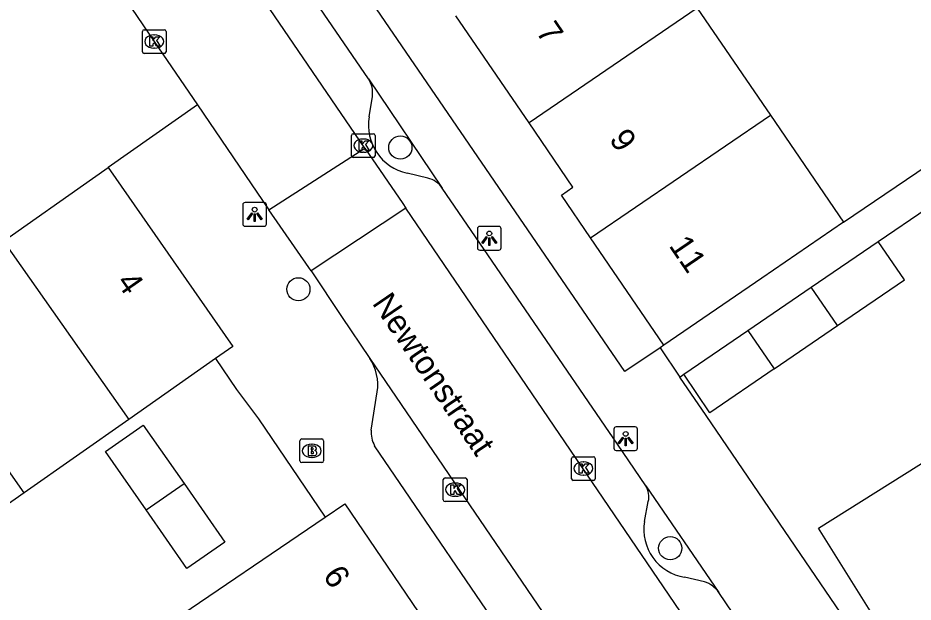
# Model space of a CAD drawing. Extents: x 159280 to 160375, y 384531 to 385872.
# Drawn here: x 159759.4 to 159797.16, y 385270.89 to 385295.54 of the extents above; entities that cross this region are included whole.
import ezdxf

# ---------------------------------------------------------------- set-up
doc = ezdxf.new("R2010")
doc.units = 0
for name, color, linetype in [('IMGEO_Boom', 7, 'Continuous'), ('IMGEO_Brandkraan', 7, 'Continuous'), ('IMGEO_Kolk', 7, 'Continuous'), ('IMGEO_Lichtpunt', 7, 'Continuous'), ('IMGEO_Muur', 7, 'Continuous'), ('IMGEO_Openbare_ruimte_label', 7, 'Continuous'), ('IMGEO_Pand', 7, 'Continuous'), ('IMGEO_Pand_nummerreeks', 7, 'Continuous'), ('IMGEO_Parkeervlak_open', 7, 'Continuous'), ('IMGEO_Rijbaan_lokaal_open', 7, 'Continuous'), ('IMGEO_Voetpad_open', 7, 'Continuous')]:
    doc.layers.add(name, color=color, linetype=linetype)

msp = doc.modelspace()

# ---------------------------------------------------------------- linework, layer by layer
at = {"layer": 'IMGEO_Boom'}
for centre in [(159775.534, 385290.069), (159771.234, 385284.09), (159786.917, 385273.167)]:
    msp.add_circle(centre, 0.489, dxfattribs=at)
at = {"layer": 'IMGEO_Brandkraan'}
for p, q in [((159771.298, 385276.851), (159771.298, 385277.703)), ((159771.373, 385277.777), (159772.225, 385277.777)), ((159771.786, 385277.557), (159771.811, 385277.557)), ((159772.299, 385277.703), (159772.299, 385276.851)), ((159772.225, 385276.777), (159771.373, 385276.777)), ((159771.809, 385276.997), (159771.784, 385276.997))]:
    msp.add_line(p, q, dxfattribs=at)
for points in [[(159771.298, 385276.851), (159771.298, 385277.703)], [(159771.373, 385277.777), (159772.225, 385277.777)], [(159771.646, 385277.477), (159771.646, 385277.077), (159771.859, 385277.077)], [(159771.877, 385277.477), (159771.646, 385277.477)], [(159772.299, 385277.703), (159772.299, 385276.851)], [(159771.825, 385277.396), (159771.771, 385277.396), (159771.771, 385277.32)], [(159771.771, 385277.32), (159771.824, 385277.32)], [(159771.833, 385277.244), (159771.771, 385277.244), (159771.771, 385277.163)], [(159771.771, 385277.163), (159771.833, 385277.163)], [(159772.225, 385276.777), (159771.373, 385276.777)]]:
    msp.add_lwpolyline(points, dxfattribs=at)
for centre, radius, start, end in [((159771.375, 385277.701), 0.0765, 91.552, 178.448), ((159771.375, 385277.701), 0.0765, 91.552, 178.448), ((159771.881, 385277.332), 0.145, 59.4692, 91.5367), ((159771.906, 385277.379), 0.0922, 285.5137, 58.1501), ((159772.223, 385277.701), 0.0765, 1.552, 88.448), ((159772.223, 385277.701), 0.0765, 1.552, 88.448), ((159771.826, 385277.358), 0.0379, 267.8285, 90.9355), ((159771.834, 385277.203), 0.0404, 269.8759, 90.5077), ((159771.865, 385277.328), 0.251, 268.6676, 293.5347), ((159771.911, 385277.187), 0.105, 301.3115, 78.989), ((159771.375, 385276.853), 0.0765, 181.552, 268.448), ((159771.375, 385276.853), 0.0765, 181.552, 268.448), ((159772.223, 385276.853), 0.0765, 271.552, 358.448), ((159772.223, 385276.853), 0.0765, 271.552, 358.448)]:
    msp.add_arc(centre, radius, start, end, dxfattribs=at)
for centre, major_axis, ratio, start_param, end_param in [((159771.785, 385277.277), (-0.387, 0.002), 0.722429, 4.712389, 7.853982), ((159771.81, 385277.277), (-0.39, 0.002), 0.717154, 1.570796, 4.712389)]:
    msp.add_ellipse(centre, major_axis=major_axis, ratio=ratio, start_param=start_param, end_param=end_param, dxfattribs=at)
at = {"layer": 'IMGEO_Kolk'}
for p, q in [((159764.653, 385294.114), (159764.653, 385294.966)), ((159764.728, 385295.04), (159765.58, 385295.04)), ((159765.141, 385294.82), (159765.166, 385294.82)), ((159765.654, 385294.966), (159765.654, 385294.114)), ((159765.164, 385294.26), (159765.139, 385294.26)), ((159765.58, 385294.04), (159764.728, 385294.04)), ((159773.471, 385289.724), (159773.471, 385290.576)), ((159773.546, 385290.65), (159774.398, 385290.65)), ((159773.959, 385290.43), (159773.984, 385290.43)), ((159774.472, 385290.576), (159774.472, 385289.724)), ((159774.398, 385289.65), (159773.546, 385289.65)), ((159773.982, 385289.87), (159773.957, 385289.87)), ((159782.754, 385276.1), (159782.754, 385276.952)), ((159782.829, 385277.026), (159783.681, 385277.026)), ((159783.242, 385276.806), (159783.267, 385276.806)), ((159783.755, 385276.952), (159783.755, 385276.1)), ((159777.345, 385275.21), (159777.345, 385276.062)), ((159777.42, 385276.136), (159778.272, 385276.136)), ((159778.346, 385276.062), (159778.346, 385275.21)), ((159783.681, 385276.026), (159782.829, 385276.026)), ((159783.265, 385276.246), (159783.24, 385276.246)), ((159777.833, 385275.916), (159777.858, 385275.916)), ((159777.856, 385275.356), (159777.831, 385275.356)), ((159778.272, 385275.136), (159777.42, 385275.136))]:
    msp.add_line(p, q, dxfattribs=at)
for points in [[(159764.653, 385294.114), (159764.653, 385294.966)], [(159764.728, 385295.04), (159765.58, 385295.04)], [(159765.654, 385294.966), (159765.654, 385294.114)], [(159764.974, 385294.74), (159765.097, 385294.74), (159765.097, 385294.589), (159765.227, 385294.74), (159765.391, 385294.74), (159765.245, 385294.589), (159765.398, 385294.34), (159765.246, 385294.34), (159765.161, 385294.504), (159765.097, 385294.437), (159765.097, 385294.34), (159764.974, 385294.34), (159764.974, 385294.74)], [(159765.58, 385294.04), (159764.728, 385294.04)], [(159773.471, 385289.724), (159773.471, 385290.576)], [(159773.546, 385290.65), (159774.398, 385290.65)], [(159773.792, 385290.35), (159773.915, 385290.35), (159773.915, 385290.199), (159774.045, 385290.35), (159774.209, 385290.35), (159774.063, 385290.199), (159774.216, 385289.95), (159774.064, 385289.95), (159773.979, 385290.114), (159773.915, 385290.047), (159773.915, 385289.95), (159773.792, 385289.95), (159773.792, 385290.35)], [(159774.472, 385290.576), (159774.472, 385289.724)], [(159774.398, 385289.65), (159773.546, 385289.65)], [(159782.754, 385276.1), (159782.754, 385276.952)], [(159782.829, 385277.026), (159783.681, 385277.026)], [(159783.075, 385276.726), (159783.198, 385276.726), (159783.198, 385276.575), (159783.328, 385276.726), (159783.492, 385276.726), (159783.346, 385276.575), (159783.499, 385276.326), (159783.347, 385276.326), (159783.262, 385276.49), (159783.198, 385276.423), (159783.198, 385276.326), (159783.075, 385276.326), (159783.075, 385276.726)], [(159783.755, 385276.952), (159783.755, 385276.1)], [(159777.345, 385275.21), (159777.345, 385276.062)], [(159777.42, 385276.136), (159778.272, 385276.136)], [(159778.346, 385276.062), (159778.346, 385275.21)], [(159783.681, 385276.026), (159782.829, 385276.026)], [(159777.666, 385275.836), (159777.789, 385275.836), (159777.789, 385275.685), (159777.919, 385275.836), (159778.083, 385275.836), (159777.937, 385275.685), (159778.09, 385275.436), (159777.938, 385275.436), (159777.853, 385275.6), (159777.789, 385275.533), (159777.789, 385275.436), (159777.666, 385275.436), (159777.666, 385275.836)], [(159778.272, 385275.136), (159777.42, 385275.136)]]:
    msp.add_lwpolyline(points, dxfattribs=at)
for centre, start, end in [((159764.73, 385294.964), 91.552, 178.448), ((159764.73, 385294.964), 91.552, 178.448), ((159765.578, 385294.964), 1.552, 88.448), ((159765.578, 385294.964), 1.552, 88.448), ((159764.73, 385294.116), 181.552, 268.448), ((159764.73, 385294.116), 181.552, 268.448), ((159765.578, 385294.116), 271.552, 358.448), ((159765.578, 385294.116), 271.552, 358.448), ((159773.548, 385290.574), 91.552, 178.448), ((159773.548, 385290.574), 91.552, 178.448), ((159774.396, 385290.574), 1.552, 88.448), ((159774.396, 385290.574), 1.552, 88.448), ((159773.548, 385289.726), 181.552, 268.448), ((159773.548, 385289.726), 181.552, 268.448), ((159774.396, 385289.726), 271.552, 358.448), ((159774.396, 385289.726), 271.552, 358.448), ((159782.831, 385276.95), 91.552, 178.448), ((159782.831, 385276.95), 91.552, 178.448), ((159783.679, 385276.95), 1.552, 88.448), ((159783.679, 385276.95), 1.552, 88.448), ((159777.422, 385276.06), 91.552, 178.448), ((159777.422, 385276.06), 91.552, 178.448), ((159778.27, 385276.06), 1.552, 88.448), ((159778.27, 385276.06), 1.552, 88.448), ((159782.831, 385276.102), 181.552, 268.448), ((159782.831, 385276.102), 181.552, 268.448), ((159783.679, 385276.102), 271.552, 358.448), ((159783.679, 385276.102), 271.552, 358.448), ((159777.422, 385275.212), 181.552, 268.448), ((159777.422, 385275.212), 181.552, 268.448), ((159778.27, 385275.212), 271.552, 358.448), ((159778.27, 385275.212), 271.552, 358.448)]:
    msp.add_arc(centre, 0.0765, start, end, dxfattribs=at)
for centre, major_axis, ratio, start_param, end_param in [((159765.14, 385294.54), (-0.387, 0.002), 0.722429, 4.712389, 7.853982), ((159765.165, 385294.54), (-0.39, 0.002), 0.717154, 1.570796, 4.712389), ((159773.958, 385290.15), (-0.387, 0.002), 0.722429, 4.712389, 7.853982), ((159773.983, 385290.15), (-0.39, 0.002), 0.717154, 1.570796, 4.712389), ((159783.241, 385276.526), (-0.387, 0.002), 0.722429, 4.712389, 7.853982), ((159783.266, 385276.526), (-0.39, 0.002), 0.717154, 1.570796, 4.712389), ((159777.832, 385275.636), (-0.387, 0.002), 0.722429, 4.712389, 7.853982), ((159777.857, 385275.636), (-0.39, 0.002), 0.717154, 1.570796, 4.712389)]:
    msp.add_ellipse(centre, major_axis=major_axis, ratio=ratio, start_param=start_param, end_param=end_param, dxfattribs=at)
at = {"layer": 'IMGEO_Lichtpunt'}
for p, q in [((159768.89, 385287.651), (159768.89, 385286.844)), ((159768.89, 385287.651), (159768.89, 385286.844)), ((159769.792, 385287.746), (159768.984, 385287.746)), ((159769.792, 385287.746), (159768.984, 385287.746)), ((159769.886, 385286.844), (159769.886, 385287.651)), ((159769.886, 385286.844), (159769.886, 385287.651)), ((159768.984, 385286.75), (159769.792, 385286.75)), ((159768.984, 385286.75), (159769.792, 385286.75)), ((159778.788, 385286.647), (159778.788, 385285.84)), ((159778.788, 385286.647), (159778.788, 385285.84)), ((159779.69, 385286.742), (159778.882, 385286.742)), ((159779.69, 385286.742), (159778.882, 385286.742)), ((159779.784, 385285.84), (159779.784, 385286.647)), ((159779.784, 385285.84), (159779.784, 385286.647)), ((159778.882, 385285.746), (159779.69, 385285.746)), ((159778.882, 385285.746), (159779.69, 385285.746)), ((159785.441, 385278.287), (159784.633, 385278.287)), ((159785.441, 385278.287), (159784.633, 385278.287)), ((159784.539, 385278.192), (159784.539, 385277.385)), ((159784.539, 385278.192), (159784.539, 385277.385)), ((159785.535, 385277.385), (159785.535, 385278.192)), ((159785.535, 385277.385), (159785.535, 385278.192)), ((159784.633, 385277.291), (159785.441, 385277.291)), ((159784.633, 385277.291), (159785.441, 385277.291))]:
    msp.add_line(p, q, dxfattribs=at)
for points in [[(159769.264, 385287.315), (159769.303, 385287.287), (159769.115, 385287.025), (159769.077, 385287.052), (159769.264, 385287.315)], [(159769.476, 385287.287), (159769.514, 385287.314), (159769.701, 385287.052), (159769.662, 385287.024), (159769.476, 385287.287)], [(159769.366, 385287.267), (159769.413, 385287.267), (159769.413, 385286.945), (159769.366, 385286.945), (159769.366, 385287.267)], [(159779.162, 385286.311), (159779.201, 385286.283), (159779.013, 385286.021), (159778.975, 385286.048), (159779.162, 385286.311)], [(159779.264, 385286.263), (159779.311, 385286.263), (159779.311, 385285.941), (159779.264, 385285.941), (159779.264, 385286.263)], [(159779.374, 385286.283), (159779.412, 385286.31), (159779.599, 385286.048), (159779.56, 385286.02), (159779.374, 385286.283)], [(159784.913, 385277.856), (159784.952, 385277.828), (159784.764, 385277.566), (159784.726, 385277.593), (159784.913, 385277.856)], [(159785.125, 385277.828), (159785.163, 385277.855), (159785.35, 385277.593), (159785.311, 385277.565), (159785.125, 385277.828)], [(159785.015, 385277.808), (159785.062, 385277.808), (159785.062, 385277.486), (159785.015, 385277.486), (159785.015, 385277.808)]]:
    msp.add_lwpolyline(points, dxfattribs=at)
for centre in [(159769.389, 385287.449), (159779.287, 385286.445), (159785.038, 385277.99)]:
    msp.add_circle(centre, 0.0994, dxfattribs=at)
for centre, start, end in [((159768.984, 385287.651), 90, 180), ((159768.984, 385287.651), 90, 180), ((159769.792, 385287.651), 0, 90), ((159769.792, 385287.651), 0, 90), ((159768.984, 385286.844), 180, 270), ((159768.984, 385286.844), 180, 270), ((159769.792, 385286.844), 270, 0), ((159769.792, 385286.844), 270, 360), ((159778.882, 385286.647), 90, 180), ((159778.882, 385286.647), 90, 180), ((159779.69, 385286.647), 0, 90), ((159779.69, 385286.647), 0, 90), ((159778.882, 385285.84), 180, 270), ((159778.882, 385285.84), 180, 270), ((159779.69, 385285.84), 270, 0), ((159779.69, 385285.84), 270, 360), ((159784.633, 385278.192), 90, 180), ((159784.633, 385278.192), 90, 180), ((159785.441, 385278.192), 0, 90), ((159785.441, 385278.192), 0, 90), ((159784.633, 385277.385), 180, 270), ((159784.633, 385277.385), 180, 270), ((159785.441, 385277.385), 270, 0), ((159785.441, 385277.385), 270, 360)]:
    msp.add_arc(centre, 0.0946, start, end, dxfattribs=at)
at = {"layer": 'IMGEO_Muur'}
msp.add_lwpolyline([(159792.189, 385273.247), (159788.426, 385278.77)], dxfattribs=at)
at = {"layer": 'IMGEO_Pand'}
for points in [[(159780.962, 385291.105), (159777.876, 385295.622)], [(159788.052, 385295.944), (159780.962, 385291.105)], [(159788.052, 385295.944), (159791.143, 385291.43)], [(159783.561, 385286.255), (159791.143, 385291.43)], [(159791.143, 385291.43), (159794.229, 385286.925)], [(159783.561, 385286.255), (159782.325, 385288.065), (159782.808, 385288.403), (159780.962, 385291.105)], [(159758.794, 385286.125), (159762.556, 385288.765), (159763.205, 385289.221)], [(159763.205, 385289.221), (159768.468, 385281.68), (159767.733, 385281.164)], [(159794.229, 385286.925), (159790.774, 385284.559), (159786.648, 385281.733)], [(159786.648, 385281.733), (159783.561, 385286.255)], [(159758.794, 385286.125), (159764.078, 385278.599)], [(159792.868, 385284.176), (159795.693, 385286.105)], [(159793.973, 385282.556), (159796.799, 385284.485), (159795.693, 385286.105)], [(159790.197, 385282.352), (159792.868, 385284.176)], [(159793.973, 385282.556), (159792.868, 385284.176)], [(159759.666, 385275.504), (159754.384, 385283.028)], [(159791.302, 385280.733), (159793.973, 385282.556)], [(159787.488, 385280.502), (159790.197, 385282.352)], [(159790.197, 385282.352), (159791.302, 385280.733)], [(159767.733, 385281.164), (159764.078, 385278.599)], [(159791.302, 385280.733), (159788.593, 385278.884), (159787.488, 385280.502)], [(159764.078, 385278.599), (159759.666, 385275.504)], [(159764.814, 385274.784), (159763.099, 385277.252), (159764.685, 385278.364), (159766.41, 385275.893)], [(159802.744, 385269.042), (159798.093, 385266.139), (159793.166, 385274.017), (159797.406, 385276.668), (159797.817, 385276.925)], [(159766.41, 385275.893), (159768.131, 385273.428), (159766.529, 385272.315), (159764.814, 385274.784)], [(159764.814, 385274.784), (159766.41, 385275.893)], [(159759.666, 385275.504), (159755.255, 385272.408)], [(159772.37, 385274.482), (159773.196, 385275.042), (159776.291, 385270.487)], [(159768.67, 385265.302), (159765.567, 385269.863), (159772.37, 385274.482)]]:
    msp.add_lwpolyline(points, dxfattribs=at)
at = {"layer": 'IMGEO_Parkeervlak_open'}
for points in [[(159774.22, 385291.366), (159774.353, 385292.224)], [(159776.691, 385288.774), (159775.82, 385288.988)], [(159785.833, 385274.293), (159785.993, 385275.137)], [(159788.363, 385271.747), (159787.514, 385271.943)]]:
    msp.add_lwpolyline(points, dxfattribs=at)
for centre, radius, start, end in [((159773.301, 385292.383), 1.064, 351.4069, 33.4226), ((159776.257, 385291.009), 2.068, 170.06, 257.808), ((159776.465, 385287.786), 1.014, 34.4388, 77.1041), ((159785.116, 385275.339), 0.9, 347.0001, 30.9451), ((159787.843, 385273.955), 2.038, 170.4442, 260.7095), ((159787.994, 385270.616), 1.19, 35.04, 71.9204)]:
    msp.add_arc(centre, radius, start, end, dxfattribs=at)
at = {"layer": 'IMGEO_Rijbaan_lokaal_open'}
for points in [[(159774.04, 385290.042), (159751.001, 385323.779)], [(159755.043, 385309.4), (159755.258, 385309.098), (159765.154, 385294.54), (159766.974, 385291.869)], [(159766.974, 385291.869), (159769.994, 385287.435)], [(159769.994, 385287.435), (159774.04, 385290.042)], [(159774.04, 385290.042), (159775.634, 385287.705), (159775.762, 385287.516)], [(159771.769, 385284.869), (159771.675, 385285.004), (159769.994, 385287.435)], [(159775.762, 385287.516), (159771.769, 385284.869)], [(159796.682, 385257.295), (159793.816, 385260.972), (159775.762, 385287.516)], [(159771.769, 385284.869), (159773.054, 385282.947), (159774.244, 385281.168)], [(159774.244, 385281.168), (159790.169, 385257.796)]]:
    msp.add_lwpolyline(points, dxfattribs=at)
at = {"layer": 'IMGEO_Voetpad_open'}
for points in [[(159786.487, 385281.616), (159784.997, 385280.628), (159766.378, 385307.844), (159761.408, 385315.109), (159754.266, 385325.531)], [(159774.189, 385292.969), (159765.677, 385305.412)], [(159794.229, 385286.925), (159806.561, 385295.27)], [(159774.189, 385292.969), (159777.301, 385288.359)], [(159766.974, 385291.869), (159763.205, 385289.221)], [(159795.693, 385286.105), (159799.815, 385288.92)], [(159785.888, 385275.802), (159784.693, 385277.557), (159777.301, 385288.359)], [(159786.648, 385281.733), (159786.487, 385281.616)], [(159786.487, 385281.616), (159787.323, 385280.389)], [(159767.733, 385281.164), (159768.626, 385279.859), (159769.556, 385278.618), (159772.37, 385274.482)], [(159787.323, 385280.389), (159787.488, 385280.502)], [(159799.144, 385265.064), (159798.176, 385264.458), (159792.189, 385273.247), (159788.426, 385278.77), (159787.323, 385280.389)], [(159774.3, 385278.152), (159774.561, 385279.765)], [(159786.898, 385259.209), (159774.449, 385277.49)], [(159785.888, 385275.802), (159788.968, 385271.299)], [(159796.682, 385257.295), (159796.67, 385257.321), (159796.588, 385257.527), (159796.525, 385257.74), (159796.482, 385257.957), (159796.457, 385258.177), (159796.453, 385258.398), (159796.601, 385259.752), (159796.605, 385259.839), (159796.602, 385259.927), (159796.591, 385260.014), (159796.572, 385260.099), (159796.546, 385260.183), (159796.512, 385260.263), (159796.471, 385260.341), (159796.423, 385260.414), (159796.37, 385260.483), (159796.361, 385260.493), (159795.759, 385261.278), (159788.968, 385271.299)]]:
    msp.add_lwpolyline(points, dxfattribs=at)
for centre, radius, start, end in [((159772.588, 385280.056), 1.995, 351.6, 33.8637), ((159775.592, 385278.095), 1.294, 177.4804, 207.8887)]:
    msp.add_arc(centre, radius, start, end, dxfattribs=at)

# ---------------------------------------------------------------- texts
at = {"layer": 'IMGEO_Openbare_ruimte_label'}
msp.add_text('Newtonstraat', height=1, rotation=304.246, dxfattribs=at).set_placement((159774.318, 385283.502))
at = {"layer": 'IMGEO_Pand_nummerreeks'}
for s, rotation, p in [('7', 304.3429, (159781.224, 385294.948)), ('9', 304.3408, (159784.314, 385290.417)), ('11', 304.3199, (159786.836, 385285.928)), ('4', 304.9101, (159763.527, 385284.391)), ('6', 304.1939, (159772.237, 385272.006))]:
    msp.add_text(s, height=1, rotation=rotation, dxfattribs=at).set_placement(p)

doc.saveas('drawing.dxf')
